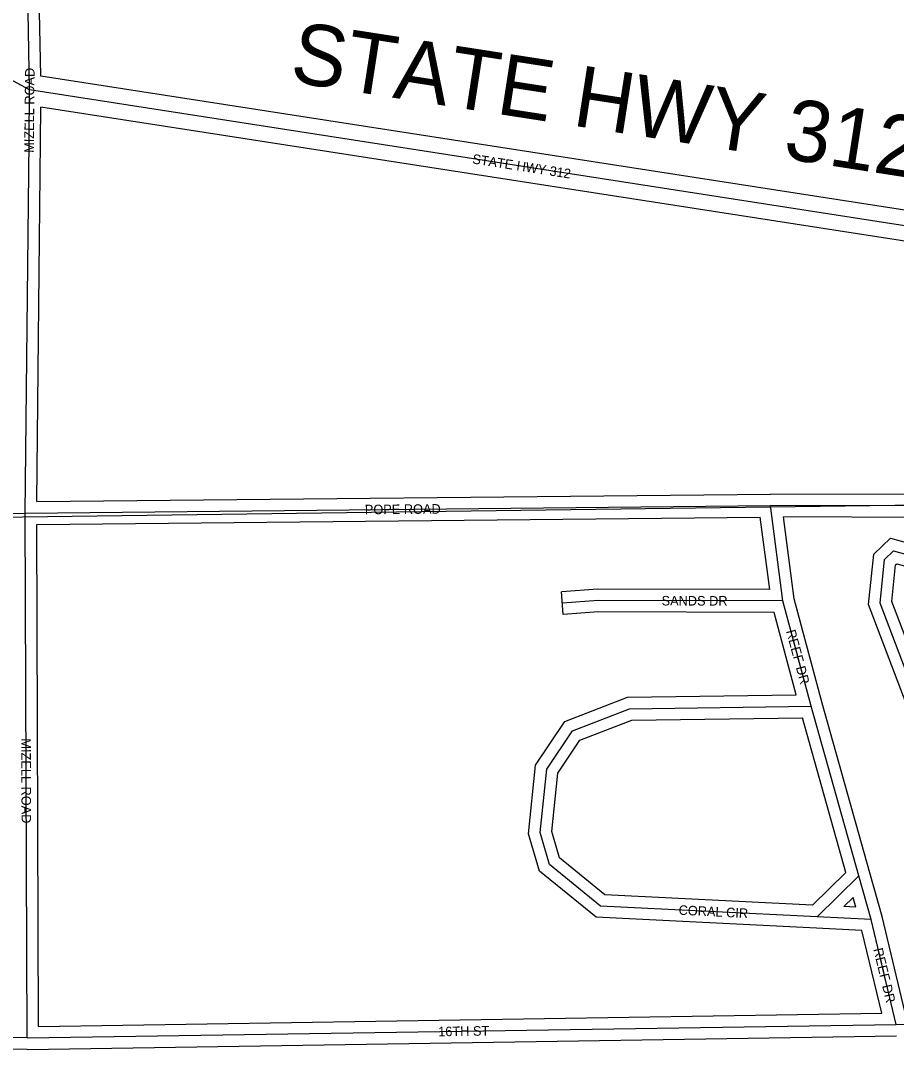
# Model space of a CAD drawing. Extents: x 418523 to 616617, y 1878279 to 2196743.
# Drawn here: x 564365 to 566658, y 2007412 to 2010108 of the extents above; entities that cross this region are included whole.
import ezdxf

# ---------------------------------------------------------------- set-up
doc = ezdxf.new("R2010")
doc.units = 0
for name, color, linetype in [('Level 1', 7, 'Continuous'), ('Level 22', 7, 'Continuous'), ('Level 23', 7, 'Continuous'), ('Level 28', 7, 'Continuous'), ('Level 31', 7, 'Continuous'), ('Level 32', 7, 'Continuous'), ('Level 34', 7, 'Continuous')]:
    doc.layers.add(name, color=color, linetype=linetype)

msp = doc.modelspace()

# ---------------------------------------------------------------- linework, layer by layer
at = {"layer": 'Level 1'}
msp.add_line((568225.789, 2008858.623), (562934.981, 2008787.11), dxfattribs=at)
at = {"layer": 'Level 22'}
for p, q in [((564388.429, 2009925.917), (564028.182, 2010121.016)), ((566954.776, 2009527.189), (564388.429, 2009925.917))]:
    msp.add_line(p, q, dxfattribs=at)
at = {"layer": 'Level 23'}
for p, q in [((566912.762, 2009574.196), (564417.745, 2009961.841)), ((566916.308, 2009492.684), (564418.003, 2009880.841))]:
    msp.add_line(p, q, dxfattribs=at)
at = {"layer": 'Level 31'}
for p, q in [((564387.139, 2009790.639), (564388.429, 2009925.917)), ((564377.097, 2008817.149), (564387.139, 2009790.639)), ((564377.097, 2008817.149), (566327.973, 2008837.042)), ((566360.645, 2008586.764), (566327.973, 2008837.042)), ((566773.99, 2008835.586), (566327.973, 2008837.042)), ((563743.394, 2008810.378), (564377.097, 2008817.149)), ((564381.584, 2007441.781), (564377.097, 2008817.149)), ((566434.785, 2008311.293), (566360.645, 2008586.764)), ((566559.552, 2007866.596), (566434.785, 2008311.293)), ((566559.552, 2007866.596), (566450.239, 2007759.221)), ((566591.608, 2007752.33), (566559.552, 2007866.596)), ((566591.608, 2007752.33), (566450.239, 2007759.221)), ((566657.51, 2007477.242), (566591.608, 2007752.33)), ((566657.51, 2007477.242), (567342.607, 2007490.486)), ((564381.584, 2007441.781), (566657.51, 2007477.242)), ((564381.584, 2007441.781), (563748.216, 2007451.736))]:
    msp.add_line(p, q, dxfattribs=at)
for points in [[(564388.429, 2009925.917), (564384.501, 2010130.303), (564371.101, 2010855.837)], [(566796.299, 2008493.33), (566959.127, 2008055.816), (566958.906, 2007964.901), (566888.475, 2007942.526), (566772.053, 2008170.096), (566615.187, 2008581.414), (566627.194, 2008695.21), (566650.707, 2008718.062), (566732.439, 2008695.316), (566773.129, 2008611.939)], [(566360.645, 2008586.764), (565876.902, 2008587.953), (565783.368, 2008580.911)], [(566450.239, 2007759.221), (565883.176, 2007787.525), (565749.983, 2007896.587), (565725.144, 2007979.926), (565742.355, 2008146.44), (565809.49, 2008246.281), (565959.577, 2008304.46), (566434.785, 2008311.293)]]:
    msp.add_lwpolyline(points, dxfattribs=at)
at = {"layer": 'Level 32'}
for p, q in [((564417.139, 2009790.353), (564418.002, 2009880.841)), ((564407.414, 2008847.461), (564417.139, 2009790.33)), ((564407.414, 2008847.461), (566328.071, 2008867.041)), ((566774.088, 2008865.586), (566328.071, 2008867.041)), ((564407.196, 2008787.453), (566301.67, 2008806.77)), ((566326.464, 2008616.848), (566301.67, 2008806.771)), ((566743.875, 2008805.683), (566362.16, 2008806.929)), ((566390.136, 2008592.63), (566362.16, 2008806.928)), ((564411.486, 2007472.25), (564407.195, 2008787.453)), ((565785.62, 2008550.996), (565781.116, 2008610.826)), ((566463.671, 2008319.396), (566390.136, 2008592.63)), ((566395.794, 2008340.735), (566337.637, 2008556.819)), ((566588.437, 2007874.701), (566463.671, 2008319.396)), ((566525.875, 2007875.569), (566412.137, 2008280.962)), ((566525.875, 2007875.569), (566438.599, 2007789.84)), ((566620.65, 2007759.877), (566588.438, 2007874.7)), ((566544.373, 2007809.634), (566520.159, 2007785.849)), ((566551.474, 2007784.321), (566544.373, 2007809.633)), ((566551.474, 2007784.321), (566520.159, 2007785.849)), ((566681.063, 2007507.703), (566620.65, 2007759.877)), ((566567.675, 2007723.459), (566448.778, 2007729.256)), ((566619.614, 2007506.656), (566567.675, 2007723.46)), ((564411.486, 2007472.25), (566619.614, 2007506.656)), ((564381.583, 2007411.776), (566657.978, 2007447.245)), ((564381.583, 2007411.776), (563747.393, 2007421.746))]:
    msp.add_line(p, q, dxfattribs=at)
for points in [[(564417.745, 2009961.841), (564414.497, 2010130.869), (564401.096, 2010856.391)], [(566825.272, 2008501.491), (566989.141, 2008061.181), (566988.854, 2007942.936), (566873.341, 2007906.24), (566744.603, 2008157.883), (566584.599, 2008577.426), (566598.498, 2008709.156), (566642.153, 2008751.584), (566743.558, 2008723.362)], [(566767.326, 2008485.166), (566929.113, 2008050.449), (566928.958, 2007986.865), (566903.61, 2007978.812), (566799.504, 2008182.31), (566645.775, 2008585.401), (566655.889, 2008681.263), (566659.261, 2008684.541), (566711.395, 2008670.032), (566744.44, 2008602.32)], [(566326.464, 2008616.848), (565875.81, 2008617.956), (565781.116, 2008610.826)], [(566337.638, 2008556.819), (565877.993, 2008557.95), (565785.62, 2008550.996)], [(566448.743, 2007729.258), (565871.814, 2007758.054), (565723.859, 2007879.203), (565694.69, 2007977.076), (565713.283, 2008156.97), (565789.856, 2008270.845), (565953.758, 2008334.379), (566395.794, 2008340.736)], [(566438.599, 2007789.84), (565894.539, 2007816.996), (565776.106, 2007913.971), (565755.599, 2007982.777), (565771.428, 2008135.91), (565829.124, 2008221.716), (565965.396, 2008274.54), (566412.137, 2008280.963)]]:
    msp.add_lwpolyline(points, dxfattribs=at)

# ---------------------------------------------------------------- texts
at = {"layer": 'Level 28'}
msp.add_text('STATE HWY 312', height=160, rotation=351.167961, dxfattribs=at).set_placement((565066.399, 2009947.971))
at = {"layer": 'Level 34'}
for s, rotation, p in [('MIZELL ROAD', 89.452967, (564399.354, 2009760.841)), ('STATE HWY 312', 351.167961, (565546.438, 2009733.352)), ('POPE ROAD', 0.583506, (565266.209, 2008813.716)), ('SANDS DR', 359.858467, (566043.153, 2008575.046)), ('REEF DR', 285.062486, (566368.947, 2008507.826)), ('MIZELL ROAD', 270.185892, (564366.524, 2008226.747)), ('CORAL CIR', 357.141872, (566087.284, 2007764.824)), ('REEF DR', 283.471256, (566597.435, 2007674.359)), ('16TH ST', 0.891986, (565458.331, 2007446.057))]:
    msp.add_text(s, height=25, rotation=rotation, dxfattribs=at).set_placement(p)

doc.saveas('drawing.dxf')
